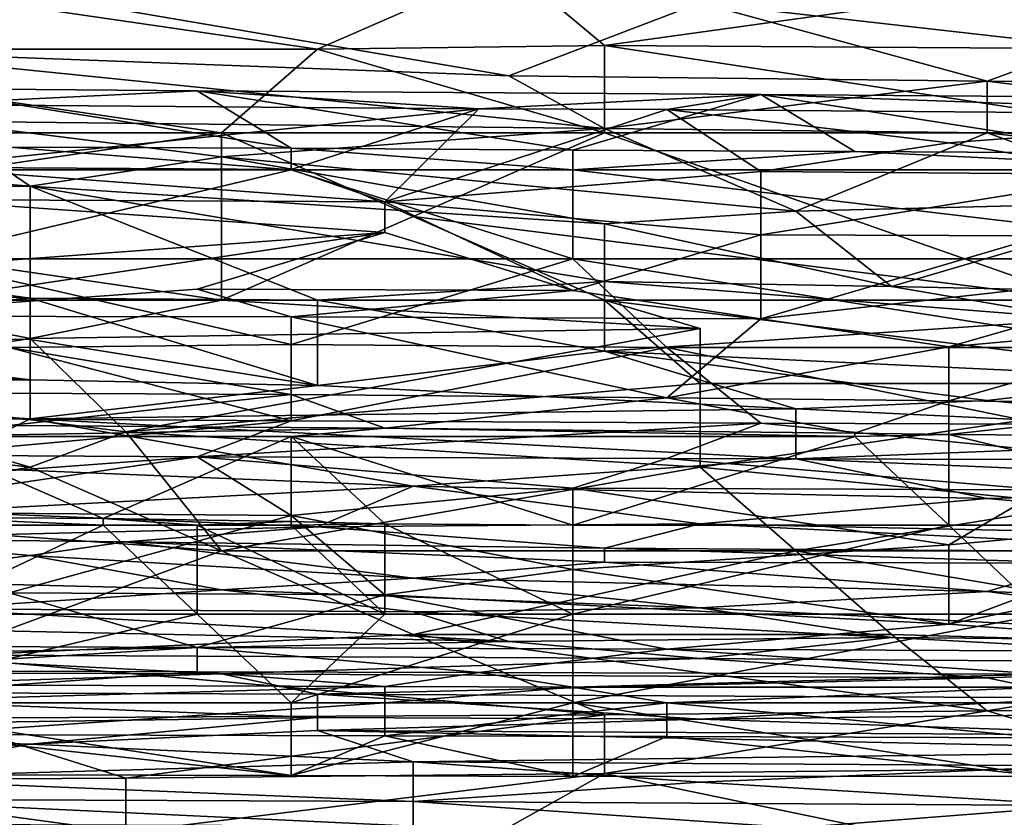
# Model space of a CAD drawing. Extents: x -161 to 11, y -10 to 160.
# Tile 334 of 499: x 0.5366 to 0.5826, y 0.2772 to 0.3145. Entities that reach past the tile are written whole.
import ezdxf

# ---------------------------------------------------------------- set-up
doc = ezdxf.new("R2010")
doc.units = 0
doc.header["$MEASUREMENT"] = 0
doc.layers.get('0').update_dxf_attribs({"linetype": 'CONTINUOUS'})

msp = doc.modelspace()

# ---------------------------------------------------------------- linework, layer by layer
for points in [[(0.568388, 0.315261, 0.549612), (0.590743, 0.317759, 0.561331), (0.586272, 0.313235, 0.5418)], [(0.519206, 0.313099, 0.745867), (0.550504, 0.313099, 0.745193), (0.523677, 0.317005, 0.747296)], [(0.559446, 0.317005, 0.746293), (0.523677, 0.317005, 0.747296), (0.550504, 0.313099, 0.745193)], [(0.550504, 0.313099, 0.745193), (0.563917, 0.313276, 0.744925), (0.559446, 0.317005, 0.746293)], [(0.563917, 0.313276, 0.744925), (0.590743, 0.317005, 0.745497), (0.559446, 0.317005, 0.746293)], [(0.590743, 0.313099, 0.74424), (0.590743, 0.317005, 0.745497), (0.563917, 0.313276, 0.744925)], [(0.528148, 0.313029, 0.537894), (0.532619, 0.316437, 0.553519), (0.559446, 0.311859, 0.533987)], [(0.568388, 0.315261, 0.549612), (0.559446, 0.311859, 0.533987), (0.532619, 0.316437, 0.553519)], [(0.559446, 0.311859, 0.533987), (0.568388, 0.315261, 0.549612), (0.581801, 0.311607, 0.533987)], [(0.586272, 0.313235, 0.5418), (0.581801, 0.311607, 0.533987), (0.568388, 0.315261, 0.549612)], [(0.550504, 0.313099, 0.745193), (0.563917, 0.309193, 0.743105), (0.563917, 0.313276, 0.744925)], [(0.590743, 0.309193, 0.742524), (0.590743, 0.313099, 0.74424), (0.563917, 0.313276, 0.744925)], [(0.590743, 0.309193, 0.742524), (0.563917, 0.313276, 0.744925), (0.563917, 0.309193, 0.743105)], [(0.546033, 0.309193, 0.743463), (0.550504, 0.313099, 0.745193), (0.519206, 0.313099, 0.745867)], [(0.519206, 0.313099, 0.745867), (0.523677, 0.309193, 0.743913), (0.546033, 0.309193, 0.743463)], [(0.528148, 0.313029, 0.537894), (0.559446, 0.311859, 0.533987), (0.563917, 0.309391, 0.522269)], [(0.532619, 0.30974, 0.522269), (0.528148, 0.313029, 0.537894), (0.563917, 0.309391, 0.522269)], [(0.563917, 0.309193, 0.743105), (0.550504, 0.313099, 0.745193), (0.546033, 0.309193, 0.743463)], [(0.626511, 0.310993, 0.533987), (0.581801, 0.311607, 0.533987), (0.586272, 0.313235, 0.5418)], [(0.581801, 0.311607, 0.533987), (0.563917, 0.309391, 0.522269), (0.559446, 0.311859, 0.533987)], [(0.563917, 0.309391, 0.522269), (0.581801, 0.311607, 0.533987), (0.581801, 0.309193, 0.522416)], [(0.604156, 0.308835, 0.522269), (0.581801, 0.311607, 0.533987), (0.626511, 0.310993, 0.533987)], [(0.581801, 0.309193, 0.522416), (0.581801, 0.311607, 0.533987), (0.604156, 0.308835, 0.522269)], [(0.531715, 0.311258, 0.221806), (0.531715, 0.310511, 0.225563), (0.544884, 0.311153, 0.221806)], [(0.544884, 0.311153, 0.221806), (0.549274, 0.30847, 0.218049), (0.531715, 0.311258, 0.221806)], [(0.549274, 0.30847, 0.218049), (0.536105, 0.308519, 0.218049), (0.531715, 0.311258, 0.221806)], [(0.531715, 0.310511, 0.225563), (0.558053, 0.310315, 0.225563), (0.544884, 0.311153, 0.221806)], [(0.558053, 0.310315, 0.225563), (0.571222, 0.310977, 0.221806), (0.544884, 0.311153, 0.221806)], [(0.562443, 0.308384, 0.218049), (0.544884, 0.311153, 0.221806), (0.571222, 0.310977, 0.221806)], [(0.549274, 0.30847, 0.218049), (0.544884, 0.311153, 0.221806), (0.562443, 0.308384, 0.218049)], [(0.558053, 0.310315, 0.225563), (0.566832, 0.310288, 0.225563), (0.571222, 0.310977, 0.221806)], [(0.562443, 0.308384, 0.218049), (0.571222, 0.310977, 0.221806), (0.575612, 0.308325, 0.218049)], [(0.571222, 0.310977, 0.221806), (0.566832, 0.310288, 0.225563), (0.59756, 0.31003, 0.225563)], [(0.606339, 0.310711, 0.221806), (0.571222, 0.310977, 0.221806), (0.59756, 0.31003, 0.225563)], [(0.571222, 0.310977, 0.221806), (0.606339, 0.310711, 0.221806), (0.588781, 0.308234, 0.218049)], [(0.575612, 0.308325, 0.218049), (0.571222, 0.310977, 0.221806), (0.588781, 0.308234, 0.218049)], [(0.531715, 0.310511, 0.225563), (0.531715, 0.307582, 0.233077), (0.558053, 0.310315, 0.225563)], [(0.531715, 0.307582, 0.233077), (0.549274, 0.307481, 0.233077), (0.558053, 0.310315, 0.225563)], [(0.549274, 0.307481, 0.233077), (0.553663, 0.305963, 0.236834), (0.558053, 0.310315, 0.225563)], [(0.558053, 0.310315, 0.225563), (0.553663, 0.305963, 0.236834), (0.566832, 0.310288, 0.225563)], [(0.571222, 0.307382, 0.233077), (0.566832, 0.310288, 0.225563), (0.553663, 0.305963, 0.236834)], [(0.580001, 0.308719, 0.22932), (0.59756, 0.31003, 0.225563), (0.566832, 0.310288, 0.225563)], [(0.566832, 0.310288, 0.225563), (0.571222, 0.307382, 0.233077), (0.580001, 0.308719, 0.22932)], [(0.532619, 0.30974, 0.522269), (0.53709, 0.306703, 0.506644), (0.505793, 0.309228, 0.518362)], [(0.563917, 0.309391, 0.522269), (0.546033, 0.308068, 0.514456), (0.532619, 0.30974, 0.522269)], [(0.53709, 0.306703, 0.506644), (0.532619, 0.30974, 0.522269), (0.546033, 0.308068, 0.514456)], [(0.59756, 0.31003, 0.225563), (0.580001, 0.308719, 0.22932), (0.588781, 0.307246, 0.233077)], [(0.501322, 0.306391, 0.502737), (0.505793, 0.309228, 0.518362), (0.53709, 0.306703, 0.506644)], [(0.546033, 0.309193, 0.743463), (0.523677, 0.309193, 0.743913), (0.519206, 0.305287, 0.741591)], [(0.546033, 0.30138, 0.73846), (0.546033, 0.309193, 0.743463), (0.519206, 0.305287, 0.741591)], [(0.546033, 0.308068, 0.514456), (0.563917, 0.309391, 0.522269), (0.572859, 0.30553, 0.502737)], [(0.554975, 0.305287, 0.741092), (0.563917, 0.309193, 0.743105), (0.546033, 0.309193, 0.743463)], [(0.554975, 0.305287, 0.741092), (0.546033, 0.309193, 0.743463), (0.546033, 0.30138, 0.73846)], [(0.586272, 0.30138, 0.737842), (0.563917, 0.309193, 0.743105), (0.554975, 0.305287, 0.741092)], [(0.581801, 0.309193, 0.522416), (0.572859, 0.30553, 0.502737), (0.563917, 0.309391, 0.522269)], [(0.586272, 0.30138, 0.737842), (0.590743, 0.309193, 0.742524), (0.563917, 0.309193, 0.743105)], [(0.572859, 0.30553, 0.502737), (0.581801, 0.309193, 0.522416), (0.590743, 0.305965, 0.506644)], [(0.604156, 0.308835, 0.522269), (0.613098, 0.305615, 0.506644), (0.581801, 0.309193, 0.522416)], [(0.613098, 0.305615, 0.506644), (0.590743, 0.305965, 0.506644), (0.581801, 0.309193, 0.522416)], [(0.580001, 0.308719, 0.22932), (0.571222, 0.307382, 0.233077), (0.588781, 0.307246, 0.233077)], [(0.549274, 0.307462, 0.217419), (0.527325, 0.307462, 0.217383), (0.536105, 0.308519, 0.218049)], [(0.549274, 0.30847, 0.218049), (0.549274, 0.307462, 0.217419), (0.536105, 0.308519, 0.218049)], [(0.562443, 0.308384, 0.218049), (0.562443, 0.307462, 0.217461), (0.549274, 0.30847, 0.218049)], [(0.562443, 0.307462, 0.217461), (0.549274, 0.307462, 0.217419), (0.549274, 0.30847, 0.218049)], [(0.562443, 0.307462, 0.217461), (0.562443, 0.308384, 0.218049), (0.575612, 0.308325, 0.218049)], [(0.575612, 0.308325, 0.218049), (0.59317, 0.307462, 0.217545), (0.562443, 0.307462, 0.217461)], [(0.59317, 0.307462, 0.217545), (0.575612, 0.308325, 0.218049), (0.588781, 0.308234, 0.218049)], [(0.563917, 0.304943, 0.498831), (0.53709, 0.306703, 0.506644), (0.546033, 0.308068, 0.514456)], [(0.572859, 0.30553, 0.502737), (0.563917, 0.304943, 0.498831), (0.546033, 0.308068, 0.514456)], [(0.527325, 0.307462, 0.217383), (0.549274, 0.307462, 0.217419), (0.531715, 0.303311, 0.217133)], [(0.549274, 0.307481, 0.233077), (0.531715, 0.307582, 0.233077), (0.553663, 0.305963, 0.236834)], [(0.531715, 0.307582, 0.233077), (0.531715, 0.306082, 0.236834), (0.553663, 0.305963, 0.236834)], [(0.549274, 0.307462, 0.217419), (0.562443, 0.303311, 0.217118), (0.531715, 0.303311, 0.217133)], [(0.562443, 0.307462, 0.217461), (0.562443, 0.303311, 0.217118), (0.549274, 0.307462, 0.217419)], [(0.553663, 0.305963, 0.236834), (0.571222, 0.304433, 0.240592), (0.571222, 0.307382, 0.233077)], [(0.59317, 0.307462, 0.217545), (0.59756, 0.303311, 0.217157), (0.562443, 0.307462, 0.217461)], [(0.59756, 0.303311, 0.217157), (0.562443, 0.303311, 0.217118), (0.562443, 0.307462, 0.217461)], [(0.588781, 0.307246, 0.233077), (0.571222, 0.307382, 0.233077), (0.571222, 0.304433, 0.240592)], [(0.584391, 0.304381, 0.240592), (0.588781, 0.307246, 0.233077), (0.571222, 0.304433, 0.240592)], [(0.53709, 0.306703, 0.506644), (0.53709, 0.301461, 0.475394), (0.501322, 0.306391, 0.502737)], [(0.501322, 0.303185, 0.483206), (0.501322, 0.306391, 0.502737), (0.53709, 0.301461, 0.475394)], [(0.53709, 0.306703, 0.506644), (0.563917, 0.304943, 0.498831), (0.563917, 0.302248, 0.483206)], [(0.550504, 0.30138, 0.476425), (0.53709, 0.306703, 0.506644), (0.563917, 0.302248, 0.483206)], [(0.53709, 0.301461, 0.475394), (0.53709, 0.306703, 0.506644), (0.550504, 0.30138, 0.476425)], [(0.531715, 0.306082, 0.236834), (0.518546, 0.301957, 0.248106), (0.553663, 0.304528, 0.240592)], [(0.553663, 0.304528, 0.240592), (0.553663, 0.305963, 0.236834), (0.531715, 0.306082, 0.236834)], [(0.571222, 0.304433, 0.240592), (0.553663, 0.305963, 0.236834), (0.562443, 0.301818, 0.248106)], [(0.562443, 0.301818, 0.248106), (0.553663, 0.305963, 0.236834), (0.553663, 0.304528, 0.240592)], [(0.572859, 0.30553, 0.502737), (0.590743, 0.305965, 0.506644), (0.57733, 0.302015, 0.483206)], [(0.57733, 0.302015, 0.483206), (0.590743, 0.305965, 0.506644), (0.599685, 0.301529, 0.483206)], [(0.563917, 0.304943, 0.498831), (0.572859, 0.30553, 0.502737), (0.57733, 0.302015, 0.483206)], [(0.528148, 0.30138, 0.738671), (0.546033, 0.30138, 0.73846), (0.519206, 0.305287, 0.741591)], [(0.563917, 0.30138, 0.738204), (0.554975, 0.305287, 0.741092), (0.546033, 0.30138, 0.73846)], [(0.563917, 0.30138, 0.738204), (0.586272, 0.30138, 0.737842), (0.554975, 0.305287, 0.741092)], [(0.518546, 0.301957, 0.248106), (0.527325, 0.300625, 0.251863), (0.553663, 0.304528, 0.240592)], [(0.544884, 0.301892, 0.248106), (0.553663, 0.304528, 0.240592), (0.527325, 0.300625, 0.251863)], [(0.562443, 0.301818, 0.248106), (0.553663, 0.304528, 0.240592), (0.544884, 0.301892, 0.248106)], [(0.563917, 0.302248, 0.483206), (0.563917, 0.304943, 0.498831), (0.57733, 0.302015, 0.483206)], [(0.562443, 0.301818, 0.248106), (0.571222, 0.300508, 0.251863), (0.571222, 0.304433, 0.240592)], [(0.571222, 0.304433, 0.240592), (0.571222, 0.300508, 0.251863), (0.584391, 0.304381, 0.240592)], [(0.59317, 0.302956, 0.244349), (0.584391, 0.304381, 0.240592), (0.571222, 0.300508, 0.251863)], [(0.519206, 0.299847, 0.463675), (0.501322, 0.303185, 0.483206), (0.53709, 0.301461, 0.475394)], [(0.549274, 0.299308, 0.218049), (0.531715, 0.303311, 0.217133), (0.562443, 0.303311, 0.217118)], [(0.549274, 0.299308, 0.218049), (0.536105, 0.299161, 0.218137), (0.531715, 0.303311, 0.217133)], [(0.549274, 0.299308, 0.218049), (0.562443, 0.303311, 0.217118), (0.566832, 0.299161, 0.218046)], [(0.588781, 0.299161, 0.218021), (0.562443, 0.303311, 0.217118), (0.59756, 0.303311, 0.217157)], [(0.588781, 0.299161, 0.218021), (0.566832, 0.299161, 0.218046), (0.562443, 0.303311, 0.217118)], [(0.59317, 0.302956, 0.244349), (0.571222, 0.300508, 0.251863), (0.580001, 0.29919, 0.25562)], [(0.59317, 0.300394, 0.251863), (0.59317, 0.302956, 0.244349), (0.580001, 0.29919, 0.25562)], [(0.550504, 0.30138, 0.476425), (0.563917, 0.302248, 0.483206), (0.563917, 0.298995, 0.463675)], [(0.563917, 0.302248, 0.483206), (0.57733, 0.302015, 0.483206), (0.586272, 0.30048, 0.475394)], [(0.586272, 0.30048, 0.475394), (0.563917, 0.298995, 0.463675), (0.563917, 0.302248, 0.483206)], [(0.549274, 0.300592, 0.251863), (0.544884, 0.301892, 0.248106), (0.527325, 0.300625, 0.251863)], [(0.544884, 0.301892, 0.248106), (0.549274, 0.300592, 0.251863), (0.562443, 0.301818, 0.248106)], [(0.562443, 0.301818, 0.248106), (0.549274, 0.300592, 0.251863), (0.571222, 0.300508, 0.251863)], [(0.586272, 0.30048, 0.475394), (0.57733, 0.302015, 0.483206), (0.599685, 0.301529, 0.483206)], [(0.519206, 0.299847, 0.463675), (0.53709, 0.301461, 0.475394), (0.53709, 0.299541, 0.463675)], [(0.528148, 0.30138, 0.738671), (0.523677, 0.297474, 0.735479), (0.53709, 0.29959, 0.737112)], [(0.53709, 0.29959, 0.737112), (0.546033, 0.30138, 0.73846), (0.528148, 0.30138, 0.738671)], [(0.53709, 0.301461, 0.475394), (0.550504, 0.30138, 0.476425), (0.550504, 0.297382, 0.451956)], [(0.53709, 0.299541, 0.463675), (0.53709, 0.301461, 0.475394), (0.550504, 0.297382, 0.451956)], [(0.546033, 0.30138, 0.73846), (0.53709, 0.29959, 0.737112), (0.568388, 0.300046, 0.737112)], [(0.563917, 0.30138, 0.738204), (0.546033, 0.30138, 0.73846), (0.568388, 0.300046, 0.737112)], [(0.550504, 0.297382, 0.451956), (0.550504, 0.30138, 0.476425), (0.563917, 0.298995, 0.463675)], [(0.563917, 0.30138, 0.738204), (0.595214, 0.297474, 0.734592), (0.586272, 0.30138, 0.737842)], [(0.595214, 0.297474, 0.734592), (0.563917, 0.30138, 0.738204), (0.568388, 0.297474, 0.734965)], [(0.568388, 0.297474, 0.734965), (0.563917, 0.30138, 0.738204), (0.568388, 0.300046, 0.737112)], [(0.527325, 0.300625, 0.251863), (0.518546, 0.297108, 0.263134), (0.549274, 0.296965, 0.263134)], [(0.527325, 0.300625, 0.251863), (0.549274, 0.296965, 0.263134), (0.549274, 0.300592, 0.251863)], [(0.549274, 0.300592, 0.251863), (0.566832, 0.296809, 0.263134), (0.571222, 0.300508, 0.251863)], [(0.549274, 0.300592, 0.251863), (0.549274, 0.296965, 0.263134), (0.566832, 0.296809, 0.263134)], [(0.563917, 0.298995, 0.463675), (0.586272, 0.30048, 0.475394), (0.590743, 0.29773, 0.459769)], [(0.580001, 0.29919, 0.25562), (0.571222, 0.300508, 0.251863), (0.566832, 0.296809, 0.263134)], [(0.59317, 0.296554, 0.263134), (0.59317, 0.300394, 0.251863), (0.580001, 0.296673, 0.263134)], [(0.59317, 0.300394, 0.251863), (0.580001, 0.29919, 0.25562), (0.580001, 0.296673, 0.263134)], [(0.53709, 0.297648, 0.451956), (0.510264, 0.297478, 0.44805), (0.496851, 0.300128, 0.463675)], [(0.53709, 0.297648, 0.451956), (0.496851, 0.300128, 0.463675), (0.519206, 0.299847, 0.463675)], [(0.568388, 0.300046, 0.737112), (0.53709, 0.29959, 0.737112), (0.541561, 0.295215, 0.733206)], [(0.568388, 0.297474, 0.734965), (0.568388, 0.300046, 0.737112), (0.541561, 0.295215, 0.733206)], [(0.519206, 0.299847, 0.463675), (0.53709, 0.299541, 0.463675), (0.53709, 0.297648, 0.451956)], [(0.541561, 0.295215, 0.733206), (0.53709, 0.29959, 0.737112), (0.523677, 0.297474, 0.735479)], [(0.550504, 0.297382, 0.451956), (0.53709, 0.297648, 0.451956), (0.53709, 0.299541, 0.463675)], [(0.549274, 0.29574, 0.221806), (0.514156, 0.295954, 0.221806), (0.536105, 0.299161, 0.218137)], [(0.536105, 0.299161, 0.218137), (0.549274, 0.299308, 0.218049), (0.549274, 0.29574, 0.221806)], [(0.549274, 0.29574, 0.221806), (0.549274, 0.299308, 0.218049), (0.566832, 0.299161, 0.218046)], [(0.549274, 0.29574, 0.221806), (0.566832, 0.299161, 0.218046), (0.571222, 0.295625, 0.221806)], [(0.566832, 0.296809, 0.263134), (0.580001, 0.296673, 0.263134), (0.580001, 0.29919, 0.25562)], [(0.566832, 0.299161, 0.218046), (0.588781, 0.299161, 0.218021), (0.584391, 0.295577, 0.221806)], [(0.571222, 0.295625, 0.221806), (0.566832, 0.299161, 0.218046), (0.584391, 0.295577, 0.221806)], [(0.563917, 0.298995, 0.463675), (0.572859, 0.296298, 0.44805), (0.550504, 0.297382, 0.451956)], [(0.590743, 0.29773, 0.459769), (0.581801, 0.296685, 0.451956), (0.563917, 0.298995, 0.463675)], [(0.572859, 0.296298, 0.44805), (0.563917, 0.298995, 0.463675), (0.581801, 0.296685, 0.451956)], [(0.53709, 0.297648, 0.451956), (0.53709, 0.295832, 0.440237), (0.510264, 0.297478, 0.44805)], [(0.550504, 0.297382, 0.451956), (0.53709, 0.295832, 0.440237), (0.53709, 0.297648, 0.451956)], [(0.581801, 0.296685, 0.451956), (0.590743, 0.29773, 0.459769), (0.599685, 0.295003, 0.444144)], [(0.514735, 0.295605, 0.436331), (0.510264, 0.297478, 0.44805), (0.53709, 0.295832, 0.440237)], [(0.53709, 0.293568, 0.731632), (0.541561, 0.295215, 0.733206), (0.523677, 0.297474, 0.735479)], [(0.523677, 0.297474, 0.735479), (0.523677, 0.295078, 0.733206), (0.53709, 0.293568, 0.731632)], [(0.53709, 0.295832, 0.440237), (0.550504, 0.297382, 0.451956), (0.572859, 0.296298, 0.44805)], [(0.541561, 0.295215, 0.733206), (0.568388, 0.293568, 0.731282), (0.568388, 0.297474, 0.734965)], [(0.586272, 0.291826, 0.7293), (0.595214, 0.297474, 0.734592), (0.568388, 0.293568, 0.731282)], [(0.568388, 0.297474, 0.734965), (0.568388, 0.293568, 0.731282), (0.595214, 0.297474, 0.734592)], [(0.549274, 0.296965, 0.263134), (0.518546, 0.297108, 0.263134), (0.536105, 0.295514, 0.266891)], [(0.549274, 0.296965, 0.263134), (0.536105, 0.295514, 0.266891), (0.553663, 0.295394, 0.266891)], [(0.549274, 0.296965, 0.263134), (0.553663, 0.295394, 0.266891), (0.566832, 0.296809, 0.263134)], [(0.566832, 0.296809, 0.263134), (0.553663, 0.295394, 0.266891), (0.575612, 0.295163, 0.266891)], [(0.566832, 0.296809, 0.263134), (0.575612, 0.295163, 0.266891), (0.580001, 0.296673, 0.263134)], [(0.53709, 0.295832, 0.440237), (0.572859, 0.296298, 0.44805), (0.572859, 0.293962, 0.432425)], [(0.599685, 0.295003, 0.444144), (0.572859, 0.296298, 0.44805), (0.581801, 0.296685, 0.451956)], [(0.599685, 0.295003, 0.444144), (0.572859, 0.293962, 0.432425), (0.572859, 0.296298, 0.44805)], [(0.575612, 0.295163, 0.266891), (0.580001, 0.295092, 0.266891), (0.580001, 0.296673, 0.263134)], [(0.580001, 0.296673, 0.263134), (0.580001, 0.295092, 0.266891), (0.59317, 0.296554, 0.263134)], [(0.59317, 0.295011, 0.266774), (0.59317, 0.296554, 0.263134), (0.580001, 0.295092, 0.266891)], [(0.514156, 0.295954, 0.221806), (0.549274, 0.29574, 0.221806), (0.531715, 0.294133, 0.225563)], [(0.514735, 0.295605, 0.436331), (0.53709, 0.295832, 0.440237), (0.532619, 0.293598, 0.424612)], [(0.53709, 0.295832, 0.440237), (0.554975, 0.292691, 0.420706), (0.532619, 0.293598, 0.424612)], [(0.554975, 0.292691, 0.420706), (0.53709, 0.295832, 0.440237), (0.572859, 0.293962, 0.432425)], [(0.544884, 0.294054, 0.225563), (0.531715, 0.294133, 0.225563), (0.549274, 0.29574, 0.221806)], [(0.531715, 0.295011, 0.267581), (0.553663, 0.295394, 0.266891), (0.536105, 0.295514, 0.266891)], [(0.549274, 0.295011, 0.267395), (0.553663, 0.295394, 0.266891), (0.531715, 0.295011, 0.267581)], [(0.544884, 0.294054, 0.225563), (0.549274, 0.29574, 0.221806), (0.571222, 0.295625, 0.221806)], [(0.566832, 0.293975, 0.225563), (0.544884, 0.294054, 0.225563), (0.571222, 0.295625, 0.221806)], [(0.549274, 0.295011, 0.267395), (0.575612, 0.295011, 0.267076), (0.553663, 0.295394, 0.266891)], [(0.575612, 0.295011, 0.267076), (0.575612, 0.295163, 0.266891), (0.553663, 0.295394, 0.266891)], [(0.566832, 0.293975, 0.225563), (0.571222, 0.295625, 0.221806), (0.588781, 0.293915, 0.225563)], [(0.571222, 0.295625, 0.221806), (0.584391, 0.295577, 0.221806), (0.588781, 0.293915, 0.225563)], [(0.53709, 0.293568, 0.731632), (0.523677, 0.295078, 0.733206), (0.523677, 0.291246, 0.7293)], [(0.540494, 0.291168, 0.270649), (0.549274, 0.295011, 0.267395), (0.531715, 0.295011, 0.267581)], [(0.540494, 0.291168, 0.270649), (0.531715, 0.295011, 0.267581), (0.531715, 0.291238, 0.270649)], [(0.53709, 0.293568, 0.731632), (0.546033, 0.289662, 0.727323), (0.541561, 0.295215, 0.733206)], [(0.549274, 0.291033, 0.270649), (0.549274, 0.295011, 0.267395), (0.540494, 0.291168, 0.270649)], [(0.568388, 0.293568, 0.731282), (0.541561, 0.295215, 0.733206), (0.546033, 0.289662, 0.727323)], [(0.562443, 0.290861, 0.270629), (0.575612, 0.295011, 0.267076), (0.549274, 0.295011, 0.267395)], [(0.562443, 0.290861, 0.270629), (0.549274, 0.295011, 0.267395), (0.553663, 0.290923, 0.270649)], [(0.553663, 0.290923, 0.270649), (0.549274, 0.295011, 0.267395), (0.549274, 0.291033, 0.270649)], [(0.562443, 0.290861, 0.270629), (0.580001, 0.290861, 0.270429), (0.575612, 0.295011, 0.267076)], [(0.599685, 0.295003, 0.444144), (0.604156, 0.292622, 0.428519), (0.572859, 0.293962, 0.432425)], [(0.575612, 0.295163, 0.266891), (0.575612, 0.295011, 0.267076), (0.580001, 0.295092, 0.266891)], [(0.575612, 0.295011, 0.267076), (0.580001, 0.290861, 0.270429), (0.580001, 0.295092, 0.266891)], [(0.59756, 0.290861, 0.270203), (0.59317, 0.295011, 0.266774), (0.580001, 0.295092, 0.266891)], [(0.59756, 0.290861, 0.270203), (0.580001, 0.295092, 0.266891), (0.580001, 0.290861, 0.270429)], [(0.527325, 0.29276, 0.22932), (0.531715, 0.294133, 0.225563), (0.544884, 0.294054, 0.225563)], [(0.527325, 0.291479, 0.233077), (0.544884, 0.294054, 0.225563), (0.549274, 0.29132, 0.233077)], [(0.527325, 0.291479, 0.233077), (0.527325, 0.29276, 0.22932), (0.544884, 0.294054, 0.225563)], [(0.562443, 0.292587, 0.22932), (0.549274, 0.29132, 0.233077), (0.544884, 0.294054, 0.225563)], [(0.562443, 0.292587, 0.22932), (0.544884, 0.294054, 0.225563), (0.566832, 0.293975, 0.225563)], [(0.554975, 0.292691, 0.420706), (0.572859, 0.293962, 0.432425), (0.581801, 0.292109, 0.420706)], [(0.562443, 0.292587, 0.22932), (0.566832, 0.293975, 0.225563), (0.584391, 0.292519, 0.22932)], [(0.588781, 0.293915, 0.225563), (0.584391, 0.292519, 0.22932), (0.566832, 0.293975, 0.225563)], [(0.604156, 0.292622, 0.428519), (0.581801, 0.292109, 0.420706), (0.572859, 0.293962, 0.432425)], [(0.53709, 0.293568, 0.731632), (0.523677, 0.291246, 0.7293), (0.546033, 0.289662, 0.727323)], [(0.532619, 0.291501, 0.408987), (0.532619, 0.293598, 0.424612), (0.554975, 0.292691, 0.420706)], [(0.546033, 0.289662, 0.727323), (0.572859, 0.289662, 0.727052), (0.568388, 0.293568, 0.731282)], [(0.568388, 0.293568, 0.731282), (0.572859, 0.289662, 0.727052), (0.586272, 0.291826, 0.7293)], [(0.532619, 0.291501, 0.408987), (0.554975, 0.292691, 0.420706), (0.550504, 0.290778, 0.405081)], [(0.549274, 0.29132, 0.233077), (0.562443, 0.292587, 0.22932), (0.562443, 0.288792, 0.240592)], [(0.550504, 0.290778, 0.405081), (0.554975, 0.292691, 0.420706), (0.568388, 0.290921, 0.408987)], [(0.581801, 0.292109, 0.420706), (0.568388, 0.290921, 0.408987), (0.554975, 0.292691, 0.420706)], [(0.562443, 0.292587, 0.22932), (0.584391, 0.292519, 0.22932), (0.580001, 0.289939, 0.236834)], [(0.562443, 0.288792, 0.240592), (0.562443, 0.292587, 0.22932), (0.580001, 0.289939, 0.236834)], [(0.581801, 0.292109, 0.420706), (0.604156, 0.292622, 0.428519), (0.604156, 0.290168, 0.408987)], [(0.568388, 0.290921, 0.408987), (0.581801, 0.292109, 0.420706), (0.604156, 0.290168, 0.408987)], [(0.59317, 0.291158, 0.233077), (0.580001, 0.289939, 0.236834), (0.584391, 0.292519, 0.22932)], [(0.586272, 0.291826, 0.7293), (0.572859, 0.289662, 0.727052), (0.590743, 0.289662, 0.726916)], [(0.523677, 0.291246, 0.7293), (0.532619, 0.284721, 0.721487), (0.546033, 0.289662, 0.727323)], [(0.536105, 0.287706, 0.244349), (0.527325, 0.291479, 0.233077), (0.549274, 0.29132, 0.233077)], [(0.527325, 0.290861, 0.270883), (0.540494, 0.290861, 0.270824), (0.531715, 0.291238, 0.270649)], [(0.528148, 0.290244, 0.397269), (0.532619, 0.291501, 0.408987), (0.550504, 0.290778, 0.405081)], [(0.531715, 0.291238, 0.270649), (0.540494, 0.290861, 0.270824), (0.540494, 0.291168, 0.270649)], [(0.536105, 0.287706, 0.244349), (0.549274, 0.29132, 0.233077), (0.553663, 0.287606, 0.244349)], [(0.553663, 0.287606, 0.244349), (0.549274, 0.29132, 0.233077), (0.562443, 0.288792, 0.240592)], [(0.527325, 0.290861, 0.270883), (0.531715, 0.286711, 0.27137), (0.540494, 0.290861, 0.270824)], [(0.550504, 0.290778, 0.405081), (0.541561, 0.290091, 0.397269), (0.528148, 0.290244, 0.397269)], [(0.531715, 0.286711, 0.27137), (0.544884, 0.286711, 0.271374), (0.540494, 0.290861, 0.270824)], [(0.544884, 0.290861, 0.270792), (0.540494, 0.291168, 0.270649), (0.540494, 0.290861, 0.270824)], [(0.544884, 0.290861, 0.270792), (0.549274, 0.291033, 0.270649), (0.540494, 0.291168, 0.270649)], [(0.540494, 0.290861, 0.270824), (0.544884, 0.286711, 0.271374), (0.544884, 0.290861, 0.270792)], [(0.563917, 0.289795, 0.397269), (0.541561, 0.290091, 0.397269), (0.550504, 0.290778, 0.405081)], [(0.549274, 0.290861, 0.270747), (0.549274, 0.291033, 0.270649), (0.544884, 0.290861, 0.270792)], [(0.544884, 0.290861, 0.270792), (0.553663, 0.286711, 0.271362), (0.549274, 0.290861, 0.270747)], [(0.544884, 0.290861, 0.270792), (0.544884, 0.286711, 0.271374), (0.553663, 0.286711, 0.271362)], [(0.553663, 0.290923, 0.270649), (0.549274, 0.291033, 0.270649), (0.549274, 0.290861, 0.270747)], [(0.553663, 0.286711, 0.271362), (0.553663, 0.290923, 0.270649), (0.549274, 0.290861, 0.270747)], [(0.568388, 0.290921, 0.408987), (0.563917, 0.289795, 0.397269), (0.550504, 0.290778, 0.405081)], [(0.562443, 0.286711, 0.271336), (0.562443, 0.290861, 0.270629), (0.553663, 0.290923, 0.270649)], [(0.553663, 0.290923, 0.270649), (0.553663, 0.286711, 0.271362), (0.562443, 0.286711, 0.271336)], [(0.584391, 0.286711, 0.271256), (0.580001, 0.290861, 0.270429), (0.562443, 0.286711, 0.271336)], [(0.580001, 0.290861, 0.270429), (0.562443, 0.290861, 0.270629), (0.562443, 0.286711, 0.271336)], [(0.563917, 0.289795, 0.397269), (0.568388, 0.290921, 0.408987), (0.595214, 0.289587, 0.401175)], [(0.604156, 0.290168, 0.408987), (0.595214, 0.289587, 0.401175), (0.568388, 0.290921, 0.408987)], [(0.59756, 0.28985, 0.236834), (0.580001, 0.286245, 0.248106), (0.59317, 0.291158, 0.233077)], [(0.59317, 0.291158, 0.233077), (0.580001, 0.286245, 0.248106), (0.580001, 0.289939, 0.236834)], [(0.584391, 0.286711, 0.271256), (0.59756, 0.290861, 0.270203), (0.580001, 0.290861, 0.270429)], [(0.528148, 0.290244, 0.397269), (0.541561, 0.290091, 0.397269), (0.53709, 0.289449, 0.389456)], [(0.528148, 0.290244, 0.397269), (0.53709, 0.289449, 0.389456), (0.528148, 0.2883, 0.373831)], [(0.53709, 0.289449, 0.389456), (0.541561, 0.290091, 0.397269), (0.554975, 0.288386, 0.377737)], [(0.563917, 0.289136, 0.389456), (0.554975, 0.288386, 0.377737), (0.541561, 0.290091, 0.397269)], [(0.541561, 0.290091, 0.397269), (0.563917, 0.289795, 0.397269), (0.563917, 0.289136, 0.389456)], [(0.562443, 0.288792, 0.240592), (0.580001, 0.289939, 0.236834), (0.580001, 0.286245, 0.248106)], [(0.580001, 0.286245, 0.248106), (0.59756, 0.28985, 0.236834), (0.59756, 0.284932, 0.251863)], [(0.53709, 0.289449, 0.389456), (0.546033, 0.287836, 0.369925), (0.528148, 0.2883, 0.373831)], [(0.554975, 0.285755, 0.72258), (0.546033, 0.289662, 0.727323), (0.532619, 0.284721, 0.721487)], [(0.546033, 0.287836, 0.369925), (0.53709, 0.289449, 0.389456), (0.554975, 0.288386, 0.377737)], [(0.572859, 0.289662, 0.727052), (0.546033, 0.289662, 0.727323), (0.554975, 0.285755, 0.72258)], [(0.554975, 0.285755, 0.72258), (0.57733, 0.285755, 0.722345), (0.572859, 0.289662, 0.727052)], [(0.595214, 0.289587, 0.401175), (0.586272, 0.289086, 0.393362), (0.563917, 0.289795, 0.397269)], [(0.563917, 0.289136, 0.389456), (0.563917, 0.289795, 0.397269), (0.586272, 0.289086, 0.393362)], [(0.590743, 0.289662, 0.726916), (0.572859, 0.289662, 0.727052), (0.599685, 0.285116, 0.721487)], [(0.572859, 0.289662, 0.727052), (0.57733, 0.285755, 0.722345), (0.599685, 0.285116, 0.721487)], [(0.554975, 0.288386, 0.377737), (0.563917, 0.289136, 0.389456), (0.581801, 0.287768, 0.373831)], [(0.563917, 0.289136, 0.389456), (0.586272, 0.289086, 0.393362), (0.581801, 0.287768, 0.373831)], [(0.586272, 0.289086, 0.393362), (0.608627, 0.286796, 0.366019), (0.581801, 0.287768, 0.373831)], [(0.553663, 0.287606, 0.244349), (0.562443, 0.288792, 0.240592), (0.580001, 0.286245, 0.248106)], [(0.532619, 0.286956, 0.358206), (0.528148, 0.2883, 0.373831), (0.546033, 0.287836, 0.369925)], [(0.554975, 0.288386, 0.377737), (0.568388, 0.287001, 0.362112), (0.546033, 0.287836, 0.369925)], [(0.568388, 0.287001, 0.362112), (0.554975, 0.288386, 0.377737), (0.581801, 0.287768, 0.373831)], [(0.544884, 0.285145, 0.251863), (0.522936, 0.285235, 0.251863), (0.536105, 0.287706, 0.244349)], [(0.532619, 0.286956, 0.358206), (0.546033, 0.287836, 0.369925), (0.554975, 0.286819, 0.358206)], [(0.544884, 0.285145, 0.251863), (0.536105, 0.287706, 0.244349), (0.553663, 0.287606, 0.244349)], [(0.544884, 0.285145, 0.251863), (0.553663, 0.287606, 0.244349), (0.566832, 0.285062, 0.251863)], [(0.568388, 0.287001, 0.362112), (0.554975, 0.286819, 0.358206), (0.546033, 0.287836, 0.369925)], [(0.580001, 0.286245, 0.248106), (0.566832, 0.285062, 0.251863), (0.553663, 0.287606, 0.244349)], [(0.581801, 0.287768, 0.373831), (0.599685, 0.285417, 0.346487), (0.568388, 0.287001, 0.362112)], [(0.608627, 0.286796, 0.366019), (0.599685, 0.285417, 0.346487), (0.581801, 0.287768, 0.373831)], [(0.559446, 0.285424, 0.342581), (0.514735, 0.286363, 0.350394), (0.532619, 0.286956, 0.358206)], [(0.549274, 0.282561, 0.270563), (0.544884, 0.286711, 0.271374), (0.527325, 0.282561, 0.270586)], [(0.527325, 0.282561, 0.270586), (0.544884, 0.286711, 0.271374), (0.531715, 0.286711, 0.27137)], [(0.554975, 0.286819, 0.358206), (0.559446, 0.285424, 0.342581), (0.532619, 0.286956, 0.358206)], [(0.549274, 0.282561, 0.270563), (0.553663, 0.286711, 0.271362), (0.544884, 0.286711, 0.271374)], [(0.562443, 0.286711, 0.271336), (0.553663, 0.286711, 0.271362), (0.549274, 0.282561, 0.270563)], [(0.549274, 0.282561, 0.270563), (0.562443, 0.282561, 0.270516), (0.562443, 0.286711, 0.271336)], [(0.554975, 0.286819, 0.358206), (0.568388, 0.287001, 0.362112), (0.57733, 0.285617, 0.346487)], [(0.57733, 0.285617, 0.346487), (0.559446, 0.285424, 0.342581), (0.554975, 0.286819, 0.358206)], [(0.584391, 0.286711, 0.271256), (0.562443, 0.286711, 0.271336), (0.562443, 0.282561, 0.270516)], [(0.562443, 0.282561, 0.270516), (0.588781, 0.282561, 0.270385), (0.584391, 0.286711, 0.271256)], [(0.57733, 0.285617, 0.346487), (0.568388, 0.287001, 0.362112), (0.599685, 0.285417, 0.346487)], [(0.559446, 0.285424, 0.342581), (0.528148, 0.284823, 0.334769), (0.514735, 0.286363, 0.350394)], [(0.580001, 0.286245, 0.248106), (0.59756, 0.284932, 0.251863), (0.566832, 0.285062, 0.251863)], [(0.554975, 0.285755, 0.72258), (0.532619, 0.284721, 0.721487), (0.563917, 0.282003, 0.717581)], [(0.554975, 0.285755, 0.72258), (0.563917, 0.282003, 0.717581), (0.581801, 0.282186, 0.717581)], [(0.554975, 0.285755, 0.72258), (0.581801, 0.282186, 0.717581), (0.57733, 0.285755, 0.722345)], [(0.57733, 0.285755, 0.722345), (0.581801, 0.282186, 0.717581), (0.599685, 0.285116, 0.721487)], [(0.527325, 0.284075, 0.25562), (0.522936, 0.285235, 0.251863), (0.544884, 0.285145, 0.251863)], [(0.528148, 0.284823, 0.334769), (0.559446, 0.285424, 0.342581), (0.568388, 0.284641, 0.334769)], [(0.57733, 0.285617, 0.346487), (0.568388, 0.284641, 0.334769), (0.559446, 0.285424, 0.342581)], [(0.568388, 0.284641, 0.334769), (0.57733, 0.285617, 0.346487), (0.599685, 0.284394, 0.334769)], [(0.57733, 0.285617, 0.346487), (0.599685, 0.285417, 0.346487), (0.599685, 0.284394, 0.334769)], [(0.510264, 0.284025, 0.326956), (0.528148, 0.284823, 0.334769), (0.546033, 0.283915, 0.326956)], [(0.527325, 0.284075, 0.25562), (0.544884, 0.285145, 0.251863), (0.544884, 0.284008, 0.25562)], [(0.546033, 0.283915, 0.326956), (0.528148, 0.284823, 0.334769), (0.568388, 0.284641, 0.334769)], [(0.558053, 0.28398, 0.25562), (0.544884, 0.284008, 0.25562), (0.544884, 0.285145, 0.251863)], [(0.558053, 0.28398, 0.25562), (0.544884, 0.285145, 0.251863), (0.566832, 0.285062, 0.251863)], [(0.566832, 0.285062, 0.251863), (0.584391, 0.283909, 0.25562), (0.558053, 0.28398, 0.25562)], [(0.584391, 0.283909, 0.25562), (0.566832, 0.285062, 0.251863), (0.59756, 0.284932, 0.251863)], [(0.581801, 0.282186, 0.717581), (0.604156, 0.282265, 0.717581), (0.599685, 0.285116, 0.721487)], [(0.532619, 0.284721, 0.721487), (0.532619, 0.281849, 0.717671), (0.563917, 0.282003, 0.717581)], [(0.581801, 0.283733, 0.326956), (0.546033, 0.283915, 0.326956), (0.568388, 0.284641, 0.334769)], [(0.581801, 0.283733, 0.326956), (0.568388, 0.284641, 0.334769), (0.599685, 0.284394, 0.334769)], [(0.581801, 0.283733, 0.326956), (0.599685, 0.284394, 0.334769), (0.586272, 0.282792, 0.319144)], [(0.546033, 0.283915, 0.326956), (0.519206, 0.283072, 0.319144), (0.510264, 0.284025, 0.326956)], [(0.519206, 0.283072, 0.319144), (0.546033, 0.283915, 0.326956), (0.550504, 0.282974, 0.319144)], [(0.536105, 0.283382, 0.259377), (0.527325, 0.284075, 0.25562), (0.544884, 0.284008, 0.25562)], [(0.553663, 0.283318, 0.259377), (0.536105, 0.283382, 0.259377), (0.544884, 0.284008, 0.25562)], [(0.558053, 0.28398, 0.25562), (0.553663, 0.283318, 0.259377), (0.544884, 0.284008, 0.25562)], [(0.550504, 0.282974, 0.319144), (0.546033, 0.283915, 0.326956), (0.581801, 0.283733, 0.326956)], [(0.553663, 0.283318, 0.259377), (0.558053, 0.28398, 0.25562), (0.562443, 0.2833, 0.259377)], [(0.562443, 0.2833, 0.259377), (0.558053, 0.28398, 0.25562), (0.584391, 0.283909, 0.25562)], [(0.562443, 0.2833, 0.259377), (0.584391, 0.283909, 0.25562), (0.584391, 0.283297, 0.259377)], [(0.536105, 0.283382, 0.259377), (0.553663, 0.283318, 0.259377), (0.527325, 0.282561, 0.26097)], [(0.581801, 0.283733, 0.326956), (0.586272, 0.282792, 0.319144), (0.550504, 0.282974, 0.319144)], [(0.514735, 0.28137, 0.307425), (0.519206, 0.283072, 0.319144), (0.550504, 0.281874, 0.311331)], [(0.519206, 0.283072, 0.319144), (0.550504, 0.282974, 0.319144), (0.550504, 0.281874, 0.311331)], [(0.553663, 0.283318, 0.259377), (0.553663, 0.282561, 0.260805), (0.527325, 0.282561, 0.26097)], [(0.586272, 0.282792, 0.319144), (0.568388, 0.281807, 0.311331), (0.550504, 0.282974, 0.319144)], [(0.550504, 0.281874, 0.311331), (0.550504, 0.282974, 0.319144), (0.568388, 0.281807, 0.311331)], [(0.553663, 0.282561, 0.260805), (0.553663, 0.283318, 0.259377), (0.562443, 0.2833, 0.259377)], [(0.566832, 0.282561, 0.260772), (0.553663, 0.282561, 0.260805), (0.562443, 0.2833, 0.259377)], [(0.562443, 0.2833, 0.259377), (0.584391, 0.283297, 0.259377), (0.566832, 0.282561, 0.260772)], [(0.584391, 0.283297, 0.259377), (0.59317, 0.282561, 0.260702), (0.566832, 0.282561, 0.260772)], [(0.549274, 0.279172, 0.266891), (0.527325, 0.282561, 0.270586), (0.522936, 0.279223, 0.266891)], [(0.527325, 0.282561, 0.270586), (0.549274, 0.279172, 0.266891), (0.549274, 0.282561, 0.270563)], [(0.531715, 0.281084, 0.263134), (0.527325, 0.282561, 0.26097), (0.553663, 0.282561, 0.260805)], [(0.553663, 0.282561, 0.260805), (0.553663, 0.281026, 0.263134), (0.531715, 0.281084, 0.263134)], [(0.549274, 0.282561, 0.270563), (0.549274, 0.279172, 0.266891), (0.562443, 0.282561, 0.270516)], [(0.549274, 0.279172, 0.266891), (0.562443, 0.279116, 0.266891), (0.562443, 0.282561, 0.270516)], [(0.566832, 0.282561, 0.260772), (0.566832, 0.280987, 0.263134), (0.553663, 0.281026, 0.263134)], [(0.553663, 0.281026, 0.263134), (0.553663, 0.282561, 0.260805), (0.566832, 0.282561, 0.260772)], [(0.562443, 0.282561, 0.270516), (0.584391, 0.27913, 0.266891), (0.588781, 0.282561, 0.270385)], [(0.584391, 0.27913, 0.266891), (0.562443, 0.282561, 0.270516), (0.562443, 0.279116, 0.266891)], [(0.584391, 0.280933, 0.263134), (0.566832, 0.282561, 0.260772), (0.59317, 0.282561, 0.260702)], [(0.566832, 0.280987, 0.263134), (0.566832, 0.282561, 0.260772), (0.584391, 0.280933, 0.263134)], [(0.568388, 0.281807, 0.311331), (0.586272, 0.282792, 0.319144), (0.599685, 0.282179, 0.315237)], [(0.532619, 0.281849, 0.717671), (0.541561, 0.279037, 0.713675), (0.563917, 0.282003, 0.717581)], [(0.541561, 0.279037, 0.713675), (0.563917, 0.279261, 0.713675), (0.563917, 0.282003, 0.717581)], [(0.581801, 0.282186, 0.717581), (0.563917, 0.279261, 0.713675), (0.590743, 0.279536, 0.713675)], [(0.563917, 0.282003, 0.717581), (0.563917, 0.279261, 0.713675), (0.581801, 0.282186, 0.717581)], [(0.599685, 0.282179, 0.315237), (0.590743, 0.281048, 0.307425), (0.568388, 0.281807, 0.311331)], [(0.581801, 0.282186, 0.717581), (0.590743, 0.279536, 0.713675), (0.604156, 0.282265, 0.717581)], [(0.550504, 0.281874, 0.311331), (0.53709, 0.280628, 0.303519), (0.514735, 0.28137, 0.307425)], [(0.532619, 0.281849, 0.717671), (0.523677, 0.278943, 0.713675), (0.541561, 0.279037, 0.713675)], [(0.53709, 0.280628, 0.303519), (0.550504, 0.281874, 0.311331), (0.550504, 0.281264, 0.307425)], [(0.568388, 0.281807, 0.311331), (0.550504, 0.281264, 0.307425), (0.550504, 0.281874, 0.311331)], [(0.590743, 0.281048, 0.307425), (0.550504, 0.281264, 0.307425), (0.568388, 0.281807, 0.311331)], [(0.510264, 0.280682, 0.303519), (0.514735, 0.28137, 0.307425), (0.53709, 0.280628, 0.303519)], [(0.549274, 0.279172, 0.266891), (0.522936, 0.279223, 0.266891), (0.531715, 0.281084, 0.263134)], [(0.549274, 0.279172, 0.266891), (0.531715, 0.281084, 0.263134), (0.553663, 0.281026, 0.263134)], [(0.550504, 0.281264, 0.307425), (0.554975, 0.2798, 0.299612), (0.53709, 0.280628, 0.303519)], [(0.550504, 0.281264, 0.307425), (0.590743, 0.281048, 0.307425), (0.595214, 0.280319, 0.303519)], [(0.554975, 0.2798, 0.299612), (0.550504, 0.281264, 0.307425), (0.595214, 0.280319, 0.303519)], [(0.53709, 0.280628, 0.303519), (0.528148, 0.279041, 0.295706), (0.510264, 0.280682, 0.303519)], [(0.528148, 0.279041, 0.295706), (0.53709, 0.280628, 0.303519), (0.554975, 0.2798, 0.299612)], [(0.562443, 0.279116, 0.266891), (0.549274, 0.279172, 0.266891), (0.553663, 0.281026, 0.263134)], [(0.566832, 0.280987, 0.263134), (0.562443, 0.279116, 0.266891), (0.553663, 0.281026, 0.263134)], [(0.584391, 0.27913, 0.266891), (0.562443, 0.279116, 0.266891), (0.566832, 0.280987, 0.263134)], [(0.584391, 0.280933, 0.263134), (0.584391, 0.27913, 0.266891), (0.566832, 0.280987, 0.263134)], [(0.554975, 0.2798, 0.299612), (0.595214, 0.280319, 0.303519), (0.586272, 0.279615, 0.299612)], [(0.528148, 0.279041, 0.295706), (0.554975, 0.2798, 0.299612), (0.554975, 0.277952, 0.2918)], [(0.568388, 0.278854, 0.295706), (0.554975, 0.277952, 0.2918), (0.554975, 0.2798, 0.299612)], [(0.568388, 0.278854, 0.295706), (0.554975, 0.2798, 0.299612), (0.586272, 0.279615, 0.299612)], [(0.541561, 0.276525, 0.709769), (0.554975, 0.274253, 0.705862), (0.563917, 0.279261, 0.713675)], [(0.541561, 0.279037, 0.713675), (0.541561, 0.276525, 0.709769), (0.563917, 0.279261, 0.713675)], [(0.563917, 0.279261, 0.713675), (0.554975, 0.274253, 0.705862), (0.586272, 0.274626, 0.705862)], [(0.563917, 0.279261, 0.713675), (0.586272, 0.274626, 0.705862), (0.590743, 0.279536, 0.713675)], [(0.568388, 0.278854, 0.295706), (0.586272, 0.279615, 0.299612), (0.586272, 0.27777, 0.2918)], [(0.523677, 0.278943, 0.713675), (0.541561, 0.276525, 0.709769), (0.541561, 0.279037, 0.713675)], [(0.523677, 0.278943, 0.713675), (0.523677, 0.276448, 0.709769), (0.541561, 0.276525, 0.709769)], [(0.528148, 0.278057, 0.2918), (0.528148, 0.279041, 0.295706), (0.554975, 0.277952, 0.2918)], [(0.568388, 0.278854, 0.295706), (0.586272, 0.27777, 0.2918), (0.554975, 0.277952, 0.2918)], [(0.554975, 0.277952, 0.2918), (0.554975, 0.276802, 0.287894), (0.528148, 0.278057, 0.2918)], [(0.528148, 0.2769, 0.287894), (0.528148, 0.278057, 0.2918), (0.554975, 0.276802, 0.287894)], [(0.554975, 0.277952, 0.2918), (0.586272, 0.27777, 0.2918), (0.572859, 0.276727, 0.287894)], [(0.554975, 0.276802, 0.287894), (0.554975, 0.277952, 0.2918), (0.572859, 0.276727, 0.287894)], [(0.586272, 0.27777, 0.2918), (0.62204, 0.276316, 0.287894), (0.572859, 0.276727, 0.287894)]]:
    msp.add_3dface(points)

doc.saveas('drawing.dxf')
